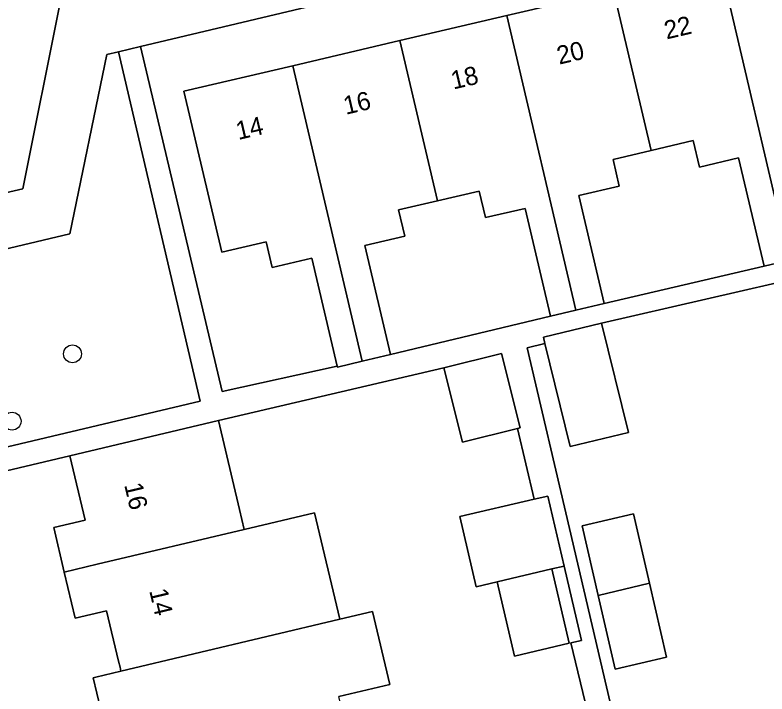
# Model space of a CAD drawing. Extents: x 158472 to 159562, y 388525 to 389606.
# Drawn here: x 159191.96 to 159233.15, y 388818.07 to 388855.24 of the extents above; entities that cross this region are included whole.
import ezdxf

# ---------------------------------------------------------------- set-up
doc = ezdxf.new("R2010")
doc.units = 0
for name, color, linetype in [('IMGEO_Boom', 7, 'Continuous'), ('IMGEO_Erf', 7, 'Continuous'), ('IMGEO_Groenvoorziening', 7, 'Continuous'), ('IMGEO_Pand', 7, 'Continuous'), ('IMGEO_Pand_nummerreeks', 7, 'Continuous'), ('IMGEO_Voetpad_open', 7, 'Continuous')]:
    doc.layers.add(name, color=color, linetype=linetype)

msp = doc.modelspace()

# ---------------------------------------------------------------- linework, layer by layer
at = {"layer": 'IMGEO_Boom'}
for centre in [(159195.107, 388836.685), (159191.797, 388832.999)]:
    msp.add_circle(centre, 0.489, dxfattribs=at)
at = {"layer": 'IMGEO_Erf'}
for points in [[(159201.213, 388851.063), (159207.185, 388852.465), (159213.039, 388853.838), (159218.893, 388855.212), (159224.747, 388856.586), (159230.601, 388857.96), (159236.455, 388859.334), (159242.426, 388860.735), (159244.798, 388850.629), (159246.3, 388850.982), (159243.653, 388862.478), (159243.288, 388864.061), (159198.829, 388853.512), (159203.309, 388834.632), (159209.604, 388836.017), (159208.218, 388841.923), (159206.048, 388841.413), (159205.716, 388842.829), (159203.279, 388842.257)], [(159231.595, 388847.421), (159229.446, 388846.917), (159229.106, 388848.364), (159226.804, 388847.824), (159224.718, 388847.334), (159225.061, 388845.873), (159222.846, 388845.353), (159224.231, 388839.451), (159232.989, 388841.48)], [(159219.901, 388844.653), (159217.733, 388844.144), (159217.391, 388845.603), (159215.098, 388845.065), (159212.973, 388844.566), (159213.309, 388843.135), (159211.122, 388842.622), (159212.524, 388836.65), (159221.285, 388838.759)], [(159224.83, 388819.425), (159223.902, 388823.451), (159223.021, 388827.273), (159225.842, 388827.923), (159226.716, 388824.132), (159227.651, 388820.075)]]:
    msp.add_lwpolyline(points, close=True, dxfattribs=at)
for points in [[(159262.381, 388804.22), (159256.456, 388829.466), (159255.312, 388834.339), (159254.136, 388839.326), (159252.844, 388844.898), (159247.923, 388843.835), (159246.951, 388843.625), (159224.091, 388838.376), (159225.558, 388832.389), (159222.369, 388831.607), (159220.986, 388837.247), (159220.015, 388837.009), (159222.338, 388827.116), (159227.763, 388803.932)], [(159223.311, 388817.085), (159222.404, 388820.863), (159222.992, 388821), (159222.041, 388825.071), (159221.36, 388824.909), (159222.31, 388820.841), (159219.319, 388820.142), (159218.374, 388824.201), (159217.221, 388823.927), (159216.322, 388827.773), (159220.388, 388828.723), (159219.481, 388832.606), (159216.477, 388831.849), (159215.453, 388835.916), (159203.103, 388833.038), (159204.255, 388828.173), (159204.514, 388827.079), (159208.37, 388827.991), (159209.752, 388822.154), (159211.538, 388822.578), (159212.485, 388818.588), (159209.69, 388817.924)], [(159197.036, 388815.59), (159196.241, 388818.947), (159196.38, 388818.98), (159197.762, 388819.308), (159197.709, 388819.531), (159197.633, 388819.854), (159196.977, 388822.625), (159195.255, 388822.217), (159194.658, 388824.74), (159194.08, 388827.179), (159195.802, 388827.586), (159194.967, 388831.112), (159187.69, 388829.389)]]:
    msp.add_lwpolyline(points, dxfattribs=at)
at = {"layer": 'IMGEO_Groenvoorziening'}
msp.add_lwpolyline([(159194.449, 388856.019), (159195.011, 388861.226), (159193.869, 388866.012), (159195.958, 388866.52), (159195.891, 388866.806), (159186.632, 388864.555), (159191.192, 388845.447), (159192.389, 388845.729)], close=True, dxfattribs=at)
msp.add_lwpolyline([(159190.45, 388831.344), (159202.105, 388834.103), (159197.624, 388853.226), (159196.98, 388853.073), (159194.969, 388843.25), (159189.489, 388841.954), (159188.85, 388832.711)], dxfattribs=at)
at = {"layer": 'IMGEO_Pand'}
for points in [[(159230.601, 388857.96), (159234.391, 388841.809), (159235.918, 388842.167), (159234.513, 388848.151), (159236.682, 388848.66), (159236.342, 388850.11), (159238.501, 388850.617), (159236.455, 388859.334)], [(159230.601, 388857.96), (159224.747, 388856.586), (159226.804, 388847.824), (159229.106, 388848.364), (159229.446, 388846.917), (159231.595, 388847.421), (159232.989, 388841.48), (159234.391, 388841.809)], [(159218.893, 388855.212), (159222.678, 388839.086), (159224.231, 388839.451), (159222.846, 388845.353), (159225.061, 388845.873), (159224.718, 388847.334), (159226.804, 388847.824), (159224.747, 388856.586)], [(159218.893, 388855.212), (159213.039, 388853.838), (159215.098, 388845.065), (159217.391, 388845.603), (159217.733, 388844.144), (159219.901, 388844.653), (159221.285, 388838.759), (159222.678, 388839.086)], [(159215.098, 388845.065), (159213.039, 388853.838), (159207.185, 388852.465), (159210.982, 388836.288), (159212.524, 388836.65), (159211.122, 388842.622), (159213.309, 388843.135), (159212.973, 388844.566)], [(159207.185, 388852.465), (159201.213, 388851.063), (159203.279, 388842.257), (159205.716, 388842.829), (159206.048, 388841.413), (159208.218, 388841.923), (159209.604, 388836.017), (159209.616, 388835.967), (159210.982, 388836.288)], [(159224.091, 388838.376), (159220.901, 388837.594), (159220.986, 388837.247), (159222.369, 388831.607), (159225.558, 388832.389)], [(159215.453, 388835.916), (159216.477, 388831.849), (159219.481, 388832.606), (159219.626, 388832.642), (159218.602, 388836.709)], [(159204.514, 388827.079), (159204.255, 388828.173), (159203.103, 388833.038), (159194.967, 388831.112), (159195.802, 388827.586), (159194.08, 388827.179), (159194.658, 388824.74), (159196.45, 388825.17)], [(159221.146, 388828.9), (159220.388, 388828.723), (159216.322, 388827.773), (159217.221, 388823.927), (159218.374, 388824.201), (159221.36, 388824.909), (159222.041, 388825.071)], [(159208.37, 388827.991), (159204.514, 388827.079), (159196.45, 388825.17), (159194.658, 388824.74), (159195.255, 388822.217), (159196.977, 388822.625), (159197.633, 388819.854), (159197.709, 388819.531), (159197.762, 388819.308), (159209.752, 388822.154)], [(159226.716, 388824.132), (159225.842, 388827.923), (159223.021, 388827.273), (159223.902, 388823.451)], [(159221.36, 388824.909), (159218.374, 388824.201), (159219.319, 388820.142), (159222.31, 388820.841)], [(159226.716, 388824.132), (159223.902, 388823.451), (159224.83, 388819.425), (159227.651, 388820.075)], [(159209.69, 388817.924), (159212.485, 388818.588), (159211.538, 388822.578), (159209.752, 388822.154), (159197.762, 388819.308), (159196.38, 388818.98), (159196.241, 388818.947), (159197.036, 388815.59), (159195.314, 388815.183), (159195.904, 388812.695), (159197.76, 388813.14), (159205.82, 388815.06), (159210.125, 388816.086)]]:
    msp.add_lwpolyline(points, close=True, dxfattribs=at)
at = {"layer": 'IMGEO_Voetpad_open'}
for points in [[(159163.537, 388835.614), (159165.229, 388836.219), (159166.412, 388836.499), (159182.441, 388840.288), (159187.433, 388841.468), (159189.489, 388841.954), (159194.969, 388843.25), (159196.98, 388853.073), (159197.624, 388853.226), (159198.829, 388853.512), (159243.288, 388864.061), (159243.653, 388862.478), (159244.254, 388862.616), (159249.126, 388863.743), (159250.613, 388864.087), (159253.668, 388870.909), (159252.767, 388875.619), (159252.572, 388874.841), (159250.545, 388870.1)], [(159249.22, 388868.987), (159248.669, 388868.858), (159247.274, 388868.53), (159242.463, 388867.4), (159206.766, 388859.019), (159203.052, 388858.111), (159196.871, 388856.608), (159194.449, 388856.019), (159192.389, 388845.729), (159191.192, 388845.447)], [(159227.763, 388803.932), (159222.338, 388827.116), (159220.015, 388837.009), (159220.986, 388837.247), (159220.901, 388837.594), (159224.091, 388838.376), (159246.951, 388843.625), (159247.923, 388843.835), (159247.715, 388844.776), (159235.918, 388842.167), (159234.391, 388841.809), (159232.989, 388841.48), (159224.231, 388839.451), (159222.678, 388839.086), (159221.285, 388838.759), (159212.524, 388836.65), (159210.982, 388836.288), (159209.616, 388835.967), (159209.604, 388836.017), (159203.309, 388834.632), (159198.829, 388853.512), (159197.624, 388853.226), (159202.105, 388834.103), (159190.45, 388831.344)], [(159187.69, 388829.389), (159194.967, 388831.112), (159203.103, 388833.038), (159215.453, 388835.916), (159218.602, 388836.709), (159219.626, 388832.642), (159219.481, 388832.606), (159220.388, 388828.723), (159221.146, 388828.9), (159222.041, 388825.071), (159222.992, 388821), (159222.404, 388820.863), (159223.311, 388817.085)]]:
    msp.add_lwpolyline(points, dxfattribs=at)

# ---------------------------------------------------------------- texts
at = {"layer": 'IMGEO_Pand_nummerreeks'}
for s, rotation, p in [('22', 13.2074, (159227.649, 388853.898)), ('20', 13.2074, (159221.767, 388852.518)), ('18', 13.2074, (159215.968, 388851.157)), ('16', 13.2074, (159210.078, 388849.774)), ('14', 13.2067, (159204.19, 388848.393)), ('16', 283.3205, (159197.935, 388829.513)), ('14', 283.3211, (159199.306, 388823.722))]:
    msp.add_text(s, height=1, rotation=rotation, dxfattribs=at).set_placement(p)

doc.saveas('drawing.dxf')
